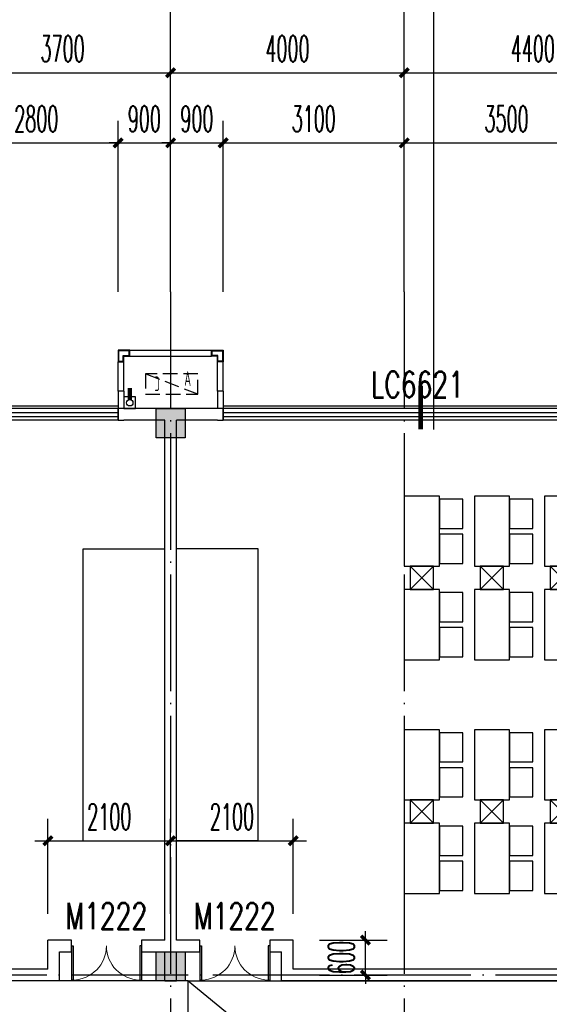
# Model space of a CAD drawing. Extents: x 1779708 to 7299578, y -1121471 to 88434.
# Tile 445 of 656: x 4715733 to 4724799, y -933043 to -916184. Entities that reach past the tile are written whole.
import ezdxf

# ---------------------------------------------------------------- set-up
doc = ezdxf.new("R2010")
doc.units = 0
doc.header["$LTSCALE"] = 1000
doc.header["$MEASUREMENT"] = 0
doc.linetypes.add('DASH', pattern=[0.35, 0.25, -0.1])
doc.linetypes.add('DOTE', pattern=[2.42, 2, -0.2, 0.02, -0.2])
doc.layers.get('0').update_dxf_attribs({"linetype": 'CONTINUOUS'})
doc.layers.get('Defpoints').update_dxf_attribs({"linetype": 'CONTINUOUS'})
for name, color, linetype in [('11111111111111111111111111111', 50, 'DASH'), ('AXIS', 3, 'CONTINUOUS'), ('DIM_IDEN', 3, 'CONTINUOUS'), ('DIM_污水', 3, 'CONTINUOUS'), ('DOTE', 1, 'DOTE'), ('FUR', 9, 'CONTINUOUS'), ('P_PS_DIM', 1, 'CONTINUOUS'), ('PIPE-雨水', 4, 'CONTINUOUS'), ('PUB_DIM', 3, 'CONTINUOUS'), ('WALL', 255, 'CONTINUOUS'), ('WINDOW', 2, 'CONTINUOUS'), ('WINDOW_TEXT', 7, 'CONTINUOUS'), ('修改', 6, 'CONTINUOUS'), ('墙柱', 2, 'CONTINUOUS'), ('室外构件', 4, 'CONTINUOUS'), ('看线', 3, 'CONTINUOUS'), ('空调机位表示', 70, 'CONTINUOUS')]:
    doc.layers.add(name, color=color, linetype=linetype)
doc.styles.add('_TCH_DIM_T3', font='SIMPLEX.shx', dxfattribs={"width": 0.494118, "bigfont": 'GBCBIG.shx'})
doc.styles.add('_TCH_WINDOW', font='SIMPLEX', dxfattribs={"height": 3.5, "bigfont": 'GBCBIG'})
doc.styles.get("Standard").update_dxf_attribs({"font": 'GBENOR', "bigfont": 'GBCBIG'})
doc.dimstyles.new('_TCH_ARCH&&150', dxfattribs={"dimtxt": 446.25, "dimasz": 150, "dimexe": 375, "dimexo": 450, "dimgap": 189.375, "dimtad": 1, "dimdec": 0, "dimzin": 0, "dimdsep": 46, "dimtxsty": '_TCH_DIM_T3', "dimblk": 'ARCHTICK', "dimcen": 0.09, "dimdle": 225, "dimclrt": 7, "dimazin": 2, "dimtfac": 1, "dimtdec": 0, "dimtix": 1, "dimtmove": 2, "dimatfit": 3, "dimfxl": 250, "dimtolj": 1, "dimtzin": 0, "dimarcsym": 0})

# ---------------------------------------------------------------- blocks, each defined once
blk = doc.blocks.new('_ArchTick')
at = {"color": 0, "linetype": 'ByBlock', "const_width": 0.4}
blk.add_lwpolyline([(-0.5, -0.5), (0.5, 0.5)], dxfattribs=at)
blk = doc.blocks.new('*D6810')
at = {"layer": 'AXIS', "color": 0, "lineweight": -2, "transparency": 16777216}
for p, q in [((22300, 149650), (22300, 153325)), ((26000, 149650), (26000, 153325)), ((22075, 152950), (26225, 152950))]:
    blk.add_line(p, q, dxfattribs=at)
at = {"layer": 'Defpoints', "color": 0, "transparency": 16777216}
for p in [(26000, 152950), (22300, 149200), (26000, 149200)]:
    blk.add_point(p, dxfattribs=at)
at = {"layer": 'AXIS', "color": 0, "lineweight": -2, "transparency": 16777216, "xscale": 150, "yscale": 150, "zscale": 150, "rotation": 180}
blk.add_blockref('_ArchTick', (22300, 152950), dxfattribs=at)
at = {"layer": 'AXIS', "color": 0, "lineweight": -2, "transparency": 16777216, "xscale": 150, "yscale": 150, "zscale": 150}
blk.add_blockref('_ArchTick', (26000, 152950), dxfattribs=at)
at = {"layer": 'AXIS', "color": 7, "transparency": 16777216, "insert": (24150, 153363), "char_height": 446.2, "attachment_point": 5, "style": '_TCH_DIM_T3'}
blk.add_mtext('\\A1;3700', dxfattribs=at)
blk = doc.blocks.new('*D6811')
at = {"layer": 'AXIS', "color": 0, "lineweight": -2, "transparency": 16777216}
for p, q in [((26000, 149650), (26000, 153325)), ((30000, 149650), (30000, 153325)), ((25775, 152950), (30225, 152950))]:
    blk.add_line(p, q, dxfattribs=at)
at = {"layer": 'Defpoints', "color": 0, "transparency": 16777216}
for p in [(30000, 152950), (26000, 149200), (30000, 149200)]:
    blk.add_point(p, dxfattribs=at)
at = {"layer": 'AXIS', "color": 0, "lineweight": -2, "transparency": 16777216, "xscale": 150, "yscale": 150, "zscale": 150, "rotation": 180}
blk.add_blockref('_ArchTick', (26000, 152950), dxfattribs=at)
at = {"layer": 'AXIS', "color": 0, "lineweight": -2, "transparency": 16777216, "xscale": 150, "yscale": 150, "zscale": 150}
blk.add_blockref('_ArchTick', (30000, 152950), dxfattribs=at)
at = {"layer": 'AXIS', "color": 7, "transparency": 16777216, "insert": (28000, 153363), "char_height": 446.2, "attachment_point": 5, "style": '_TCH_DIM_T3'}
blk.add_mtext('\\A1;4000', dxfattribs=at)
blk = doc.blocks.new('*D6812')
at = {"layer": 'AXIS', "color": 0, "lineweight": -2, "transparency": 16777216}
for p, q in [((30000, 149650), (30000, 153325)), ((34400, 149650), (34400, 153325)), ((29775, 152950), (34625, 152950))]:
    blk.add_line(p, q, dxfattribs=at)
at = {"layer": 'Defpoints', "color": 0, "transparency": 16777216}
for p in [(34400, 152950), (30000, 149200), (34400, 149200)]:
    blk.add_point(p, dxfattribs=at)
at = {"layer": 'AXIS', "color": 0, "lineweight": -2, "transparency": 16777216, "xscale": 150, "yscale": 150, "zscale": 150, "rotation": 180}
blk.add_blockref('_ArchTick', (30000, 152950), dxfattribs=at)
at = {"layer": 'AXIS', "color": 0, "lineweight": -2, "transparency": 16777216, "xscale": 150, "yscale": 150, "zscale": 150}
blk.add_blockref('_ArchTick', (34400, 152950), dxfattribs=at)
at = {"layer": 'AXIS', "color": 7, "transparency": 16777216, "insert": (32200, 153363), "char_height": 446.2, "attachment_point": 5, "style": '_TCH_DIM_T3'}
blk.add_mtext('\\A1;4400', dxfattribs=at)
blk = doc.blocks.new('A$C55827B77')
at = {"layer": 'FUR', "color": 9}
for p, q in [((1400, 5950), (0, 5950)), ((1400, 950), (1400, 5950)), ((1400, 950), (0, 950))]:
    blk.add_line(p, q, dxfattribs=at)
for points in [[(4500, 6850), (3900, 6850), (3900, 5650), (4500, 5650)], [(4500, 6300), (4900, 6300), (4900, 6800), (4500, 6800)], [(5700, 6850), (5100, 6850), (5100, 5650), (5700, 5650)], [(5700, 6300), (6100, 6300), (6100, 6800), (5700, 6800)], [(6900, 6850), (6300, 6850), (6300, 5650), (6900, 5650)], [(6900, 6300), (7300, 6300), (7300, 6800), (6900, 6800)], [(8100, 6850), (7500, 6850), (7500, 5650), (8100, 5650)], [(8100, 6300), (8500, 6300), (8500, 6800), (8100, 6800)], [(9300, 6850), (8700, 6850), (8700, 5650), (9300, 5650)], [(9300, 6300), (9700, 6300), (9700, 6800), (9300, 6800)], [(10500, 6850), (9900, 6850), (9900, 5650), (10500, 5650)], [(10500, 6300), (10900, 6300), (10900, 6800), (10500, 6800)], [(11700, 6850), (11100, 6850), (11100, 5650), (11700, 5650)], [(11700, 6300), (12100, 6300), (12100, 6800), (11700, 6800)], [(12900, 6850), (12300, 6850), (12300, 5650), (12900, 5650)], [(12900, 6300), (13300, 6300), (13300, 6800), (12900, 6800)], [(14100, 6850), (13500, 6850), (13500, 5650), (14100, 5650)], [(14100, 6300), (14500, 6300), (14500, 6800), (14100, 6800)], [(4500, 5700), (4900, 5700), (4900, 6200), (4500, 6200)], [(5700, 5700), (6100, 5700), (6100, 6200), (5700, 6200)], [(6900, 5700), (7300, 5700), (7300, 6200), (6900, 6200)], [(8100, 5700), (8500, 5700), (8500, 6200), (8100, 6200)], [(9300, 5700), (9700, 5700), (9700, 6200), (9300, 6200)], [(10500, 5700), (10900, 5700), (10900, 6200), (10500, 6200)], [(11700, 5700), (12100, 5700), (12100, 6200), (11700, 6200)], [(12900, 5700), (13300, 5700), (13300, 6200), (12900, 6200)], [(14100, 5700), (14500, 5700), (14500, 6200), (14100, 6200)], [(4500, 5250), (3900, 5250), (3900, 4050), (4500, 4050)], [(5700, 5250), (5100, 5250), (5100, 4050), (5700, 4050)], [(6900, 5250), (6300, 5250), (6300, 4050), (6900, 4050)], [(8100, 5250), (7500, 5250), (7500, 4050), (8100, 4050)], [(9300, 5250), (8700, 5250), (8700, 4050), (9300, 4050)], [(10500, 5250), (9900, 5250), (9900, 4050), (10500, 4050)], [(11700, 5250), (11100, 5250), (11100, 4050), (11700, 4050)], [(12900, 5250), (12300, 5250), (12300, 4050), (12900, 4050)], [(14100, 5250), (13500, 5250), (13500, 4050), (14100, 4050)], [(4500, 4700), (4900, 4700), (4900, 5200), (4500, 5200)], [(5700, 4700), (6100, 4700), (6100, 5200), (5700, 5200)], [(6900, 4700), (7300, 4700), (7300, 5200), (6900, 5200)], [(8100, 4700), (8500, 4700), (8500, 5200), (8100, 5200)], [(9300, 4700), (9700, 4700), (9700, 5200), (9300, 5200)], [(10500, 4700), (10900, 4700), (10900, 5200), (10500, 5200)], [(11700, 4700), (12100, 4700), (12100, 5200), (11700, 5200)], [(12900, 4700), (13300, 4700), (13300, 5200), (12900, 5200)], [(14100, 4700), (14500, 4700), (14500, 5200), (14100, 5200)], [(4500, 4100), (4900, 4100), (4900, 4600), (4500, 4600)], [(5700, 4100), (6100, 4100), (6100, 4600), (5700, 4600)], [(6900, 4100), (7300, 4100), (7300, 4600), (6900, 4600)], [(8100, 4100), (8500, 4100), (8500, 4600), (8100, 4600)], [(9300, 4100), (9700, 4100), (9700, 4600), (9300, 4600)], [(10500, 4100), (10900, 4100), (10900, 4600), (10500, 4600)], [(11700, 4100), (12100, 4100), (12100, 4600), (11700, 4600)], [(12900, 4100), (13300, 4100), (13300, 4600), (12900, 4600)], [(14100, 4100), (14500, 4100), (14500, 4600), (14100, 4600)], [(4500, 2850), (3900, 2850), (3900, 1650), (4500, 1650)], [(4500, 2300), (4900, 2300), (4900, 2800), (4500, 2800)], [(5700, 2850), (5100, 2850), (5100, 1650), (5700, 1650)], [(5700, 2300), (6100, 2300), (6100, 2800), (5700, 2800)], [(6900, 2850), (6300, 2850), (6300, 1650), (6900, 1650)], [(6900, 2300), (7300, 2300), (7300, 2800), (6900, 2800)], [(8100, 2850), (7500, 2850), (7500, 1650), (8100, 1650)], [(8100, 2300), (8500, 2300), (8500, 2800), (8100, 2800)], [(9300, 2850), (8700, 2850), (8700, 1650), (9300, 1650)], [(9300, 2300), (9700, 2300), (9700, 2800), (9300, 2800)], [(10500, 2850), (9900, 2850), (9900, 1650), (10500, 1650)], [(10500, 2300), (10900, 2300), (10900, 2800), (10500, 2800)], [(11700, 2850), (11100, 2850), (11100, 1650), (11700, 1650)], [(11700, 2300), (12100, 2300), (12100, 2800), (11700, 2800)], [(12900, 2850), (12300, 2850), (12300, 1650), (12900, 1650)], [(12900, 2300), (13300, 2300), (13300, 2800), (12900, 2800)], [(14100, 2850), (13500, 2850), (13500, 1650), (14100, 1650)], [(14100, 2300), (14500, 2300), (14500, 2800), (14100, 2800)], [(4500, 1700), (4900, 1700), (4900, 2200), (4500, 2200)], [(5700, 1700), (6100, 1700), (6100, 2200), (5700, 2200)], [(6900, 1700), (7300, 1700), (7300, 2200), (6900, 2200)], [(8100, 1700), (8500, 1700), (8500, 2200), (8100, 2200)], [(9300, 1700), (9700, 1700), (9700, 2200), (9300, 2200)], [(10500, 1700), (10900, 1700), (10900, 2200), (10500, 2200)], [(11700, 1700), (12100, 1700), (12100, 2200), (11700, 2200)], [(12900, 1700), (13300, 1700), (13300, 2200), (12900, 2200)], [(14100, 1700), (14500, 1700), (14500, 2200), (14100, 2200)], [(4500, 1250), (3900, 1250), (3900, 50), (4500, 50)], [(4500, 700), (4900, 700), (4900, 1200), (4500, 1200)], [(5700, 1250), (5100, 1250), (5100, 50), (5700, 50)], [(5700, 700), (6100, 700), (6100, 1200), (5700, 1200)], [(6900, 1250), (6300, 1250), (6300, 50), (6900, 50)], [(6900, 700), (7300, 700), (7300, 1200), (6900, 1200)], [(8100, 1250), (7500, 1250), (7500, 50), (8100, 50)], [(8100, 700), (8500, 700), (8500, 1200), (8100, 1200)], [(9300, 1250), (8700, 1250), (8700, 50), (9300, 50)], [(9300, 700), (9700, 700), (9700, 1200), (9300, 1200)], [(10500, 1250), (9900, 1250), (9900, 50), (10500, 50)], [(10500, 700), (10900, 700), (10900, 1200), (10500, 1200)], [(11700, 1250), (11100, 1250), (11100, 50), (11700, 50)], [(11700, 700), (12100, 700), (12100, 1200), (11700, 1200)], [(12900, 1250), (12300, 1250), (12300, 50), (12900, 50)], [(12900, 700), (13300, 700), (13300, 1200), (12900, 1200)], [(14100, 1250), (13500, 1250), (13500, 50), (14100, 50)], [(14100, 700), (14500, 700), (14500, 1200), (14100, 1200)], [(4500, 100), (4900, 100), (4900, 600), (4500, 600)], [(5700, 100), (6100, 100), (6100, 600), (5700, 600)], [(6900, 100), (7300, 100), (7300, 600), (6900, 600)], [(8100, 100), (8500, 100), (8500, 600), (8100, 600)], [(9300, 100), (9700, 100), (9700, 600), (9300, 600)], [(10500, 100), (10900, 100), (10900, 600), (10500, 600)], [(11700, 100), (12100, 100), (12100, 600), (11700, 600)], [(12900, 100), (13300, 100), (13300, 600), (12900, 600)], [(14100, 100), (14500, 100), (14500, 600), (14100, 600)]]:
    blk.add_lwpolyline(points, close=True, dxfattribs=at)
for points in [[(4000, 5650), (4000, 5250), (4400, 5250), (4400, 5650), (4000, 5650), (4400, 5250), (4000, 5250), (4400, 5650)], [(5200, 5650), (5200, 5250), (5600, 5250), (5600, 5650), (5200, 5650), (5600, 5250), (5200, 5250), (5600, 5650)], [(6400, 5650), (6400, 5250), (6800, 5250), (6800, 5650), (6400, 5650), (6800, 5250), (6400, 5250), (6800, 5650)], [(7600, 5650), (7600, 5250), (8000, 5250), (8000, 5650), (7600, 5650), (8000, 5250), (7600, 5250), (8000, 5650)], [(8800, 5650), (8800, 5250), (9200, 5250), (9200, 5650), (8800, 5650), (9200, 5250), (8800, 5250), (9200, 5650)], [(10000, 5650), (10000, 5250), (10400, 5250), (10400, 5650), (10000, 5650), (10400, 5250), (10000, 5250), (10400, 5650)], [(11200, 5650), (11200, 5250), (11600, 5250), (11600, 5650), (11200, 5650), (11600, 5250), (11200, 5250), (11600, 5650)], [(12400, 5650), (12400, 5250), (12800, 5250), (12800, 5650), (12400, 5650), (12800, 5250), (12400, 5250), (12800, 5650)], [(13600, 5650), (13600, 5250), (14000, 5250), (14000, 5650), (13600, 5650), (14000, 5250), (13600, 5250), (14000, 5650)], [(4000, 1650), (4000, 1250), (4400, 1250), (4400, 1650), (4000, 1650), (4400, 1250), (4000, 1250), (4400, 1650)], [(5200, 1650), (5200, 1250), (5600, 1250), (5600, 1650), (5200, 1650), (5600, 1250), (5200, 1250), (5600, 1650)], [(6400, 1650), (6400, 1250), (6800, 1250), (6800, 1650), (6400, 1650), (6800, 1250), (6400, 1250), (6800, 1650)], [(7600, 1650), (7600, 1250), (8000, 1250), (8000, 1650), (7600, 1650), (8000, 1250), (7600, 1250), (8000, 1650)], [(8800, 1650), (8800, 1250), (9200, 1250), (9200, 1650), (8800, 1650), (9200, 1250), (8800, 1250), (9200, 1650)], [(10000, 1650), (10000, 1250), (10400, 1250), (10400, 1650), (10000, 1650), (10400, 1250), (10000, 1250), (10400, 1650)], [(11200, 1650), (11200, 1250), (11600, 1250), (11600, 1650), (11200, 1650), (11600, 1250), (11200, 1250), (11600, 1650)], [(12400, 1650), (12400, 1250), (12800, 1250), (12800, 1650), (12400, 1650), (12800, 1250), (12400, 1250), (12800, 1650)], [(13600, 1650), (13600, 1250), (14000, 1250), (14000, 1650), (13600, 1650), (14000, 1250), (13600, 1250), (14000, 1650)]]:
    blk.add_lwpolyline(points, dxfattribs=at)
blk = doc.blocks.new('A$C606A0922')
at = {"layer": '墙柱'}
h = blk.add_hatch(color=256, dxfattribs=at)
h.paths.add_polyline_path([(24950, 87000), (25450, 87000), (25450, 87500), (24950, 87500)])
h.paths.add_polyline_path([(66900, 125200), (67500, 125200), (67500, 124600), (66900, 124600)])
h.paths.add_polyline_path([(16600, 125200), (17100, 125200), (17100, 124700), (16600, 124700)])
h.paths.add_polyline_path([(27130, 122900), (27130, 122600), (26430, 122600), (26430, 122900)])
h.paths.add_polyline_path([(54500, 138000), (55000, 138000), (55000, 137500), (54500, 137500)])
h.paths.add_polyline_path([(16600, 87000), (17100, 87000), (17100, 87500), (16600, 87500)])
h.paths.add_polyline_path([(42000, 96300), (42500, 96300), (42500, 96800), (42000, 96800)])
h.paths.add_polyline_path([(58500, 105100), (59000, 105100), (59000, 105600), (58500, 105600)])
h.paths.add_polyline_path([(13000, 93250), (13500, 93250), (13500, 93750), (13000, 93750)])
h.paths.add_polyline_path([(66700, 100900), (67200, 100900), (67200, 101400), (66700, 101400)])
h.paths.add_polyline_path([(20700, 118600), (21200, 118600), (21200, 118100), (20700, 118100)])
h.paths.add_polyline_path([(20700, 112000), (21200, 112000), (21200, 111500), (20700, 111500)])
h.paths.add_polyline_path([(13000, 106150), (13500, 106150), (13500, 105650), (13000, 105650)])
h.paths.add_polyline_path([(20700, 99800), (21200, 99800), (21200, 100300), (20700, 100300)])
h.paths.add_polyline_path([(13000, 87000), (13500, 87000), (13500, 87500), (13000, 87500)])
h.paths.add_polyline_path([(74900, 125200), (75600, 125200), (75600, 124600), (74900, 124600)])
h.paths.add_polyline_path([(54900, 113500), (54400, 113500), (54400, 113000), (54900, 113000)])
h.paths.add_polyline_path([(74900, 96300), (75600, 96300), (75600, 96800), (74900, 96800)])
h.paths.add_polyline_path([(500, 93250), (1000, 93250), (1000, 93750), (500, 93750)])
h.paths.add_polyline_path([(500, 106150), (1000, 106150), (1000, 105650), (500, 105650)])
h.paths.add_polyline_path([(8400, 125200), (8900, 125200), (8900, 124700), (8400, 124700)])
h.paths.add_polyline_path([(66900, 113600), (67500, 113600), (67500, 113000), (66900, 113000)])
h.paths.add_polyline_path([(74900, 113000), (75600, 113000), (75600, 113600), (74900, 113600)])
h.paths.add_polyline_path([(58500, 113000), (59100, 113000), (59100, 113600), (58500, 113600)])
h.paths.add_polyline_path([(66700, 105100), (67200, 105100), (67200, 105600), (66700, 105600)])
h.paths.add_polyline_path([(54400, 105100), (54900, 105100), (54900, 105600), (54400, 105600)])
h.paths.add_polyline_path([(50150, 125200), (50650, 125200), (50650, 124700), (50150, 124700)])
h.paths.add_polyline_path([(46200, 87000), (46700, 87000), (46700, 87500), (46200, 87500)])
h.paths.add_polyline_path([(42500, 99800), (42000, 99800), (42000, 100300), (42500, 100300)])
h.paths.add_polyline_path([(42500, 87000), (42000, 87000), (42000, 87500), (42500, 87500)])
h.paths.add_polyline_path([(24900, 99800), (25400, 99800), (25400, 100300), (24900, 100300)])
h.paths.add_polyline_path([(20700, 106150), (21200, 106150), (21200, 105650), (20700, 105650)])
h.paths.add_polyline_path([(13000, 100300), (13500, 100300), (13500, 99800), (13000, 99800)])
h.paths.add_polyline_path([(16600, 112000), (17100, 112000), (17100, 111500), (16600, 111500)])
h.paths.add_polyline_path([(8200, 112000), (8700, 112000), (8700, 111500), (8200, 111500)])
h.paths.add_polyline_path([(500, 112000), (1000, 112000), (1000, 111500), (500, 111500)])
h.paths.add_polyline_path([(16600, 118600), (17100, 118600), (17100, 118100), (16600, 118100)])
h.paths.add_polyline_path([(8400, 118700), (8900, 118700), (8900, 118100), (8400, 118100)])
h.paths.add_polyline_path([(74900, 99500), (75600, 99500), (75600, 100000), (74900, 100000)])
h.paths.add_polyline_path([(75100, 87000), (75600, 87000), (75600, 87500), (75100, 87500)])
h.paths.add_polyline_path([(66900, 96200), (67500, 96200), (67500, 96800), (66900, 96800)])
h.paths.add_polyline_path([(66950, 87000), (67450, 87000), (67450, 87500), (66950, 87500)])
h.paths.add_polyline_path([(58500, 96200), (59100, 96200), (59100, 96800), (58500, 96800)])
h.paths.add_polyline_path([(58550, 87000), (59050, 87000), (59050, 87500), (58550, 87500)])
h.paths.add_polyline_path([(50150, 99800), (50650, 99800), (50650, 100300), (50150, 100300)])
h.paths.add_polyline_path([(50150, 96300), (50650, 96300), (50650, 96800), (50150, 96800)])
h.paths.add_polyline_path([(50150, 87000), (50650, 87000), (50650, 87500), (50150, 87500)])
h.paths.add_polyline_path([(33100, 99800), (33600, 99800), (33600, 100300), (33100, 100300)])
h.paths.add_polyline_path([(33100, 96300), (33600, 96300), (33600, 96800), (33100, 96800)])
h.paths.add_polyline_path([(24900, 96300), (25400, 96300), (25400, 96800), (24900, 96800)])
h.paths.add_polyline_path([(500, 99800), (1000, 99800), (1000, 100300), (500, 100300)])
h.paths.add_polyline_path([(16600, 96300), (17100, 96300), (17100, 96800), (16600, 96800)])
h.paths.add_polyline_path([(33100, 87000), (33600, 87000), (33600, 87500), (33100, 87500)])
h.paths.add_polyline_path([(500, 87000), (1000, 87000), (1000, 87500), (500, 87500)])
h.paths.add_polyline_path([(74900, 128700), (75600, 128700), (75600, 128200), (74900, 128200)])
h.paths.add_polyline_path([(74900, 138000), (75600, 138000), (75600, 137500), (74900, 137500)])
h.paths.add_polyline_path([(66950, 128700), (67450, 128700), (67450, 128200), (66950, 128200)])
h.paths.add_polyline_path([(66950, 138000), (67450, 138000), (67450, 137500), (66950, 137500)])
h.paths.add_polyline_path([(58500, 125200), (59100, 125200), (59100, 124600), (58500, 124600)])
h.paths.add_polyline_path([(58550, 128700), (59050, 128700), (59050, 128200), (58550, 128200)])
h.paths.add_polyline_path([(58550, 138000), (59050, 138000), (59050, 137500), (58550, 137500)])
h.paths.add_polyline_path([(50150, 128700), (50650, 128700), (50650, 128200), (50150, 128200)])
h.paths.add_polyline_path([(50150, 138000), (50650, 138000), (50650, 137500), (50150, 137500)])
h.paths.add_polyline_path([(42000, 125200), (42500, 125200), (42500, 124700), (42000, 124700)])
h.paths.add_polyline_path([(42000, 128700), (42500, 128700), (42500, 128200), (42000, 128200)])
h.paths.add_polyline_path([(33100, 125200), (33600, 125200), (33600, 124700), (33100, 124700)])
h.paths.add_polyline_path([(25060, 125200), (25660, 125200), (25660, 124800), (25060, 124800)])
h.paths.add_polyline_path([(33100, 128700), (33600, 128700), (33600, 128200), (33100, 128200)])
h.paths.add_polyline_path([(24950, 128700), (25450, 128700), (25450, 128200), (24950, 128200)])
h.paths.add_polyline_path([(0, 125500), (700, 125500), (700, 125000), (0, 125000)])
h.paths.add_polyline_path([(0, 128700), (700, 128700), (700, 128200), (0, 128200)])
h.paths.add_polyline_path([(8150, 128700), (8650, 128700), (8650, 128200), (8150, 128200)])
h.paths.add_polyline_path([(16550, 128700), (17050, 128700), (17050, 128200), (16550, 128200)])
h.paths.add_polyline_path([(42000, 138000), (42500, 138000), (42500, 137500), (42000, 137500)])
h.paths.add_polyline_path([(33100, 138000), (33600, 138000), (33600, 137500), (33100, 137500)])
h.paths.add_polyline_path([(24950, 138000), (25450, 138000), (25450, 137500), (24950, 137500)])
h.paths.add_polyline_path([(16550, 138000), (17050, 138000), (17050, 137500), (16550, 137500)])
h.paths.add_polyline_path([(8150, 138000), (8650, 138000), (8650, 137500), (8150, 137500)])
h.paths.add_polyline_path([(0, 138000), (500, 138000), (500, 137500), (0, 137500)])
h.paths.add_polyline_path([(24950, 51000), (25450, 51000), (25450, 50500), (24950, 50500)])
h.paths.add_polyline_path([(66900, 12800), (67500, 12800), (67500, 13400), (66900, 13400)])
h.paths.add_polyline_path([(16600, 12800), (17100, 12800), (17100, 13300), (16600, 13300)])
h.paths.add_polyline_path([(27130, 15100), (27130, 15400), (26430, 15400), (26430, 15100)])
h.paths.add_polyline_path([(54500, 0), (55000, 0), (55000, 500), (54500, 500)])
h.paths.add_polyline_path([(16600, 51000), (17100, 51000), (17100, 50500), (16600, 50500)])
h.paths.add_polyline_path([(42000, 41700), (42500, 41700), (42500, 41200), (42000, 41200)])
h.paths.add_polyline_path([(58500, 32900), (59000, 32900), (59000, 32400), (58500, 32400)])
h.paths.add_polyline_path([(13000, 44750), (13500, 44750), (13500, 44250), (13000, 44250)])
h.paths.add_polyline_path([(66700, 37100), (67200, 37100), (67200, 36600), (66700, 36600)])
h.paths.add_polyline_path([(20700, 19400), (21200, 19400), (21200, 19900), (20700, 19900)])
h.paths.add_polyline_path([(20700, 26000), (21200, 26000), (21200, 26500), (20700, 26500)])
h.paths.add_polyline_path([(13000, 31850), (13500, 31850), (13500, 32350), (13000, 32350)])
h.paths.add_polyline_path([(20700, 38200), (21200, 38200), (21200, 37700), (20700, 37700)])
h.paths.add_polyline_path([(13000, 51000), (13500, 51000), (13500, 50500), (13000, 50500)])
h.paths.add_polyline_path([(74900, 12800), (75600, 12800), (75600, 13400), (74900, 13400)])
h.paths.add_polyline_path([(54900, 24500), (54400, 24500), (54400, 25000), (54900, 25000)])
h.paths.add_polyline_path([(74900, 41700), (75600, 41700), (75600, 41200), (74900, 41200)])
h.paths.add_polyline_path([(500, 44750), (1000, 44750), (1000, 44250), (500, 44250)])
h.paths.add_polyline_path([(500, 31850), (1000, 31850), (1000, 32350), (500, 32350)])
h.paths.add_polyline_path([(8400, 12800), (8900, 12800), (8900, 13300), (8400, 13300)])
h.paths.add_polyline_path([(66900, 24400), (67500, 24400), (67500, 25000), (66900, 25000)])
h.paths.add_polyline_path([(74900, 25000), (75600, 25000), (75600, 24400), (74900, 24400)])
h.paths.add_polyline_path([(58500, 25000), (59100, 25000), (59100, 24400), (58500, 24400)])
h.paths.add_polyline_path([(66700, 32900), (67200, 32900), (67200, 32400), (66700, 32400)])
h.paths.add_polyline_path([(54400, 32900), (54900, 32900), (54900, 32400), (54400, 32400)])
h.paths.add_polyline_path([(50150, 12800), (50650, 12800), (50650, 13300), (50150, 13300)])
h.paths.add_polyline_path([(46200, 51000), (46700, 51000), (46700, 50500), (46200, 50500)])
h.paths.add_polyline_path([(42500, 38200), (42000, 38200), (42000, 37700), (42500, 37700)])
h.paths.add_polyline_path([(42500, 51000), (42000, 51000), (42000, 50500), (42500, 50500)])
h.paths.add_polyline_path([(24900, 38200), (25400, 38200), (25400, 37700), (24900, 37700)])
h.paths.add_polyline_path([(20700, 31850), (21200, 31850), (21200, 32350), (20700, 32350)])
h.paths.add_polyline_path([(13000, 37700), (13500, 37700), (13500, 38200), (13000, 38200)])
h.paths.add_polyline_path([(16600, 26000), (17100, 26000), (17100, 26500), (16600, 26500)])
h.paths.add_polyline_path([(8200, 26000), (8700, 26000), (8700, 26500), (8200, 26500)])
h.paths.add_polyline_path([(500, 26000), (1000, 26000), (1000, 26500), (500, 26500)])
h.paths.add_polyline_path([(16600, 19400), (17100, 19400), (17100, 19900), (16600, 19900)])
h.paths.add_polyline_path([(8400, 19300), (8900, 19300), (8900, 19900), (8400, 19900)])
h.paths.add_polyline_path([(74900, 38500), (75600, 38500), (75600, 38000), (74900, 38000)])
h.paths.add_polyline_path([(75100, 51000), (75600, 51000), (75600, 50500), (75100, 50500)])
h.paths.add_polyline_path([(66900, 41800), (67500, 41800), (67500, 41200), (66900, 41200)])
h.paths.add_polyline_path([(66950, 51000), (67450, 51000), (67450, 50500), (66950, 50500)])
h.paths.add_polyline_path([(58500, 41800), (59100, 41800), (59100, 41200), (58500, 41200)])
h.paths.add_polyline_path([(58550, 51000), (59050, 51000), (59050, 50500), (58550, 50500)])
h.paths.add_polyline_path([(50150, 38200), (50650, 38200), (50650, 37700), (50150, 37700)])
h.paths.add_polyline_path([(50150, 41700), (50650, 41700), (50650, 41200), (50150, 41200)])
h.paths.add_polyline_path([(50150, 51000), (50650, 51000), (50650, 50500), (50150, 50500)])
h.paths.add_polyline_path([(33100, 38200), (33600, 38200), (33600, 37700), (33100, 37700)])
h.paths.add_polyline_path([(33100, 41700), (33600, 41700), (33600, 41200), (33100, 41200)])
h.paths.add_polyline_path([(24900, 41700), (25400, 41700), (25400, 41200), (24900, 41200)])
h.paths.add_polyline_path([(500, 38200), (1000, 38200), (1000, 37700), (500, 37700)])
h.paths.add_polyline_path([(16600, 41700), (17100, 41700), (17100, 41200), (16600, 41200)])
h.paths.add_polyline_path([(33100, 51000), (33600, 51000), (33600, 50500), (33100, 50500)])
h.paths.add_polyline_path([(500, 51000), (1000, 51000), (1000, 50500), (500, 50500)])
h.paths.add_polyline_path([(74900, 9300), (75600, 9300), (75600, 9800), (74900, 9800)])
h.paths.add_polyline_path([(74900, 0), (75600, 0), (75600, 500), (74900, 500)])
h.paths.add_polyline_path([(66950, 9300), (67450, 9300), (67450, 9800), (66950, 9800)])
h.paths.add_polyline_path([(66950, 0), (67450, 0), (67450, 500), (66950, 500)])
h.paths.add_polyline_path([(58500, 12800), (59100, 12800), (59100, 13400), (58500, 13400)])
h.paths.add_polyline_path([(58550, 9300), (59050, 9300), (59050, 9800), (58550, 9800)])
h.paths.add_polyline_path([(58550, 0), (59050, 0), (59050, 500), (58550, 500)])
h.paths.add_polyline_path([(50150, 9300), (50650, 9300), (50650, 9800), (50150, 9800)])
h.paths.add_polyline_path([(50150, 0), (50650, 0), (50650, 500), (50150, 500)])
h.paths.add_polyline_path([(42000, 12800), (42500, 12800), (42500, 13300), (42000, 13300)])
h.paths.add_polyline_path([(42000, 9300), (42500, 9300), (42500, 9800), (42000, 9800)])
h.paths.add_polyline_path([(33100, 12800), (33600, 12800), (33600, 13300), (33100, 13300)])
h.paths.add_polyline_path([(25060, 12800), (25660, 12800), (25660, 13200), (25060, 13200)])
h.paths.add_polyline_path([(33100, 9300), (33600, 9300), (33600, 9800), (33100, 9800)])
h.paths.add_polyline_path([(24950, 9300), (25450, 9300), (25450, 9800), (24950, 9800)])
h.paths.add_polyline_path([(0, 12500), (700, 12500), (700, 13000), (0, 13000)])
h.paths.add_polyline_path([(0, 9300), (700, 9300), (700, 9800), (0, 9800)])
h.paths.add_polyline_path([(8150, 9300), (8650, 9300), (8650, 9800), (8150, 9800)])
h.paths.add_polyline_path([(16550, 9300), (17050, 9300), (17050, 9800), (16550, 9800)])
h.paths.add_polyline_path([(42000, 0), (42500, 0), (42500, 500), (42000, 500)])
h.paths.add_polyline_path([(33100, 0), (33600, 0), (33600, 500), (33100, 500)])
h.paths.add_polyline_path([(24950, 0), (25450, 0), (25450, 500), (24950, 500)])
h.paths.add_polyline_path([(16550, 0), (17050, 0), (17050, 500), (16550, 500)])
h.paths.add_polyline_path([(8150, 0), (8650, 0), (8650, 500), (8150, 500)])
h.paths.add_polyline_path([(0, 0), (500, 0), (500, 500), (0, 500)])
for points in [[(16550, 138000), (17050, 138000), (17050, 137500), (16550, 137500)], [(16550, 128700), (17050, 128700), (17050, 128200), (16550, 128200)]]:
    blk.add_lwpolyline(points, close=True, dxfattribs=at)
blk = doc.blocks.new('A$C46E9187A')
at = {"layer": '空调机位表示', "linetype": 'DASH'}
blk.add_lwpolyline([(0, 0), (0, 350), (900, 350), (900, 0)], close=True, dxfattribs=at)
blk.add_lwpolyline([(0, 0), (900, 350)], dxfattribs=at)
at = {"layer": '空调机位表示', "width": 0.6}
for s, p in [('A', (118, 145)), ('C', (651, 55))]:
    blk.add_text(s, height=250, dxfattribs=at).set_placement(p)
blk = doc.blocks.new('a1')
at = {"layer": '11111111111111111111111111111'}
for p, q in [((59122, 49136), (59122, 48936)), ((59322, 49136), (59122, 49136)), ((59322, 48936), (59322, 49136)), ((59122, 48936), (59322, 48936))]:
    blk.add_line(p, q, dxfattribs=at)
blk = doc.blocks.new('$WINLIB2D$00000001')
at = {"color": 0}
for points in [[(-0.5, 0.5), (-0.5, -0.5)], [(-0.5, 0.5), (0.5, 0.5)], [(0.5, -0.5), (0.5, 0.5)], [(0.5, 0.1667), (-0.5, 0.1667)], [(0.5, -0.1667), (-0.5, -0.1667)], [(-0.5, -0.5), (0.5, -0.5)]]:
    blk.add_lwpolyline(points, dxfattribs=at)
blk = doc.blocks.new('*D5503')
at = {"layer": 'Defpoints', "color": 0, "transparency": 16777216}
for p in [(4725817, -918293), (4722317, -921293), (4725817, -921293)]:
    blk.add_point(p, dxfattribs=at)
at = {"layer": 'PUB_DIM', "color": 0, "lineweight": -2, "transparency": 16777216}
for p, q in [((4722317, -920843), (4722317, -917918)), ((4725817, -920843), (4725817, -917918)), ((4722092, -918293), (4726042, -918293))]:
    blk.add_line(p, q, dxfattribs=at)
at = {"layer": 'PUB_DIM', "color": 0, "lineweight": -2, "transparency": 16777216, "xscale": 150, "yscale": 150, "zscale": 150, "rotation": 180}
blk.add_blockref('_ArchTick', (4722317, -918293), dxfattribs=at)
at = {"layer": 'PUB_DIM', "color": 0, "lineweight": -2, "transparency": 16777216, "xscale": 150, "yscale": 150, "zscale": 150}
blk.add_blockref('_ArchTick', (4725817, -918293), dxfattribs=at)
at = {"layer": 'PUB_DIM', "color": 7, "transparency": 16777216, "insert": (4724067, -917881), "char_height": 446.2, "attachment_point": 5, "style": '_TCH_DIM_T3'}
blk.add_mtext('\\A1;3500', dxfattribs=at)
blk = doc.blocks.new('*D5504')
at = {"layer": 'Defpoints', "color": 0, "transparency": 16777216}
for p in [(4722317, -918293), (4719217, -921293), (4722317, -921293)]:
    blk.add_point(p, dxfattribs=at)
at = {"layer": 'PUB_DIM', "color": 0, "lineweight": -2, "transparency": 16777216}
for p, q in [((4719217, -920843), (4719217, -917918)), ((4722317, -920843), (4722317, -917918)), ((4718992, -918293), (4722542, -918293))]:
    blk.add_line(p, q, dxfattribs=at)
at = {"layer": 'PUB_DIM', "color": 0, "lineweight": -2, "transparency": 16777216, "xscale": 150, "yscale": 150, "zscale": 150, "rotation": 180}
blk.add_blockref('_ArchTick', (4719217, -918293), dxfattribs=at)
at = {"layer": 'PUB_DIM', "color": 0, "lineweight": -2, "transparency": 16777216, "xscale": 150, "yscale": 150, "zscale": 150}
blk.add_blockref('_ArchTick', (4722317, -918293), dxfattribs=at)
at = {"layer": 'PUB_DIM', "color": 7, "transparency": 16777216, "insert": (4720767, -917881), "char_height": 446.2, "attachment_point": 5, "style": '_TCH_DIM_T3'}
blk.add_mtext('\\A1;3100', dxfattribs=at)
blk = doc.blocks.new('*D5505')
at = {"layer": 'Defpoints', "color": 0, "transparency": 16777216}
for p in [(4719217, -918293), (4718317, -921293), (4719217, -921293)]:
    blk.add_point(p, dxfattribs=at)
at = {"layer": 'PUB_DIM', "color": 0, "lineweight": -2, "transparency": 16777216}
for p, q in [((4718317, -920843), (4718317, -917918)), ((4719217, -920843), (4719217, -917918)), ((4718317, -918293), (4718167, -918293)), ((4718317, -918293), (4719217, -918293)), ((4719217, -918293), (4719367, -918293))]:
    blk.add_line(p, q, dxfattribs=at)
at = {"layer": 'PUB_DIM', "color": 0, "lineweight": -2, "transparency": 16777216, "xscale": 150, "yscale": 150, "zscale": 150}
blk.add_blockref('_ArchTick', (4718317, -918293), dxfattribs=at)
at = {"layer": 'PUB_DIM', "color": 0, "lineweight": -2, "transparency": 16777216, "xscale": 150, "yscale": 150, "zscale": 150, "rotation": 180}
blk.add_blockref('_ArchTick', (4719217, -918293), dxfattribs=at)
at = {"layer": 'PUB_DIM', "color": 7, "transparency": 16777216, "insert": (4718767, -917881), "char_height": 446.2, "attachment_point": 5, "style": '_TCH_DIM_T3'}
blk.add_mtext('\\A1;900', dxfattribs=at)
blk = doc.blocks.new('*D5506')
at = {"layer": 'Defpoints', "color": 0, "transparency": 16777216}
for p in [(4718317, -918293), (4717417, -921293), (4718317, -921293)]:
    blk.add_point(p, dxfattribs=at)
at = {"layer": 'PUB_DIM', "color": 0, "lineweight": -2, "transparency": 16777216}
for p, q in [((4717417, -920843), (4717417, -917918)), ((4718317, -920843), (4718317, -917918)), ((4717417, -918293), (4717267, -918293)), ((4717417, -918293), (4718317, -918293)), ((4718317, -918293), (4718467, -918293))]:
    blk.add_line(p, q, dxfattribs=at)
at = {"layer": 'PUB_DIM', "color": 0, "lineweight": -2, "transparency": 16777216, "xscale": 150, "yscale": 150, "zscale": 150}
blk.add_blockref('_ArchTick', (4717417, -918293), dxfattribs=at)
at = {"layer": 'PUB_DIM', "color": 0, "lineweight": -2, "transparency": 16777216, "xscale": 150, "yscale": 150, "zscale": 150, "rotation": 180}
blk.add_blockref('_ArchTick', (4718317, -918293), dxfattribs=at)
at = {"layer": 'PUB_DIM', "color": 7, "transparency": 16777216, "insert": (4717867, -917881), "char_height": 446.2, "attachment_point": 5, "style": '_TCH_DIM_T3'}
blk.add_mtext('\\A1;900', dxfattribs=at)
blk = doc.blocks.new('*D5507')
at = {"layer": 'Defpoints', "color": 0, "transparency": 16777216}
for p in [(4717417, -918293), (4714617, -921293), (4717417, -921293)]:
    blk.add_point(p, dxfattribs=at)
at = {"layer": 'PUB_DIM', "color": 0, "lineweight": -2, "transparency": 16777216}
for p, q in [((4714617, -920843), (4714617, -917918)), ((4717417, -920843), (4717417, -917918)), ((4714392, -918293), (4717642, -918293))]:
    blk.add_line(p, q, dxfattribs=at)
at = {"layer": 'PUB_DIM', "color": 0, "lineweight": -2, "transparency": 16777216, "xscale": 150, "yscale": 150, "zscale": 150, "rotation": 180}
blk.add_blockref('_ArchTick', (4714617, -918293), dxfattribs=at)
at = {"layer": 'PUB_DIM', "color": 0, "lineweight": -2, "transparency": 16777216, "xscale": 150, "yscale": 150, "zscale": 150}
blk.add_blockref('_ArchTick', (4717417, -918293), dxfattribs=at)
at = {"layer": 'PUB_DIM', "color": 7, "transparency": 16777216, "insert": (4716017, -917881), "char_height": 446.2, "attachment_point": 5, "style": '_TCH_DIM_T3'}
blk.add_mtext('\\A1;2800', dxfattribs=at)
blk = doc.blocks.new('$DorLib2D$00000002')
for p, q in [((-0.5, 0), (-0.5, 0.4875)), ((-0.475, 0.4875), (-0.5, 0.4875)), ((-0.475, 0), (-0.475, 0.4875)), ((0.475, 0), (0.475, 0.4875)), ((0.475, 0.4875), (0.5, 0.4875)), ((0.5, 0), (0.5, 0.4875)), ((-0.5, 0), (-0.475, 0)), ((0.5, 0), (0.475, 0))]:
    blk.add_line(p, q)
at = {"lineweight": 13}
for centre, start, end in [((-0.4875, 0), 0, 88.53072), ((0.4875, 0), 91.46928, 180)]:
    blk.add_arc(centre, 0.4875, start, end, dxfattribs=at)
blk = doc.blocks.new('*D6558')
at = {"layer": 'Defpoints', "color": 0, "transparency": 16777216}
for p in [(4720417, -931943), (4721651, -931943), (4720417, -932543)]:
    blk.add_point(p, dxfattribs=at)
at = {"layer": 'PUB_DIM', "color": 0, "lineweight": -2, "transparency": 16777216}
for p, q in [((4721651, -931943), (4721651, -931793)), ((4720867, -931943), (4722026, -931943)), ((4721651, -932543), (4721651, -931943)), ((4720867, -932543), (4722026, -932543)), ((4721651, -932543), (4721651, -932693))]:
    blk.add_line(p, q, dxfattribs=at)
at = {"layer": 'PUB_DIM', "color": 0, "lineweight": -2, "transparency": 16777216, "xscale": 150, "yscale": 150, "zscale": 150}
for p, rotation in [((4721651, -931943), 270), ((4721651, -932543), 90)]:
    blk.add_blockref('_ArchTick', p, dxfattribs=dict(at, rotation=rotation))
at = {"layer": 'PUB_DIM', "color": 7, "transparency": 16777216, "insert": (4721239, -932243), "char_height": 446.2, "attachment_point": 5, "rotation": 90, "style": '_TCH_DIM_T3'}
blk.add_mtext('\\A1;600', dxfattribs=at)
blk = doc.blocks.new('*D6559')
at = {"layer": 'Defpoints', "color": 0, "transparency": 16777216}
for p in [(4720417, -930243), (4718317, -931943), (4720417, -931943)]:
    blk.add_point(p, dxfattribs=at)
at = {"layer": 'PUB_DIM', "color": 0, "lineweight": -2, "transparency": 16777216}
for p, q in [((4718317, -931493), (4718317, -929868)), ((4720417, -931493), (4720417, -929868)), ((4718092, -930243), (4720642, -930243))]:
    blk.add_line(p, q, dxfattribs=at)
at = {"layer": 'PUB_DIM', "color": 0, "lineweight": -2, "transparency": 16777216, "xscale": 150, "yscale": 150, "zscale": 150, "rotation": 180}
blk.add_blockref('_ArchTick', (4718317, -930243), dxfattribs=at)
at = {"layer": 'PUB_DIM', "color": 0, "lineweight": -2, "transparency": 16777216, "xscale": 150, "yscale": 150, "zscale": 150}
blk.add_blockref('_ArchTick', (4720417, -930243), dxfattribs=at)
at = {"layer": 'PUB_DIM', "color": 7, "transparency": 16777216, "insert": (4719367, -929831), "char_height": 446.2, "attachment_point": 5, "style": '_TCH_DIM_T3'}
blk.add_mtext('\\A1;2100', dxfattribs=at)
blk = doc.blocks.new('*D6560')
at = {"layer": 'Defpoints', "color": 0, "transparency": 16777216}
for p in [(4718317, -930243), (4716217, -931943), (4718317, -931943)]:
    blk.add_point(p, dxfattribs=at)
at = {"layer": 'PUB_DIM', "color": 0, "lineweight": -2, "transparency": 16777216}
for p, q in [((4716217, -931493), (4716217, -929868)), ((4718317, -931493), (4718317, -929868)), ((4715992, -930243), (4718542, -930243))]:
    blk.add_line(p, q, dxfattribs=at)
at = {"layer": 'PUB_DIM', "color": 0, "lineweight": -2, "transparency": 16777216, "xscale": 150, "yscale": 150, "zscale": 150, "rotation": 180}
blk.add_blockref('_ArchTick', (4716217, -930243), dxfattribs=at)
at = {"layer": 'PUB_DIM', "color": 0, "lineweight": -2, "transparency": 16777216, "xscale": 150, "yscale": 150, "zscale": 150}
blk.add_blockref('_ArchTick', (4718317, -930243), dxfattribs=at)
at = {"layer": 'PUB_DIM', "color": 7, "transparency": 16777216, "insert": (4717267, -929831), "char_height": 446.2, "attachment_point": 5, "style": '_TCH_DIM_T3'}
blk.add_mtext('\\A1;2100', dxfattribs=at)
blk = doc.blocks.new('A$C159220C3')
at = {"layer": 'AXIS'}
for p, q in [((26000, 149200), (26000, 155200)), ((30000, 149200), (30000, 155200))]:
    blk.add_line(p, q, dxfattribs=at)
at = {"layer": 'DOTE'}
for p, q in [((26000, 149200), (26000, 7200)), ((30000, 149200), (30000, 7200)), ((86800, 147200), (7200, 147200)), ((86800, 137500), (7200, 137500))]:
    blk.add_line(p, q, dxfattribs=at)
at = {"layer": 'AXIS'}
for p1, p2, picture, middle in [((22300, 149200), (26000, 149200), '*D6810', (24150, 153362.5)), ((26000, 149200), (30000, 149200), '*D6811', (28000, 153362.5)), ((30000, 149200), (34400, 149200), '*D6812', (32200, 153362.5))]:
    dim = blk.add_aligned_dim(p1=p1, p2=p2, distance=3750, dimstyle='_TCH_ARCH&&150', dxfattribs=at)
    dim.commit()
    dim.dimension.update_dxf_attribs({"geometry": picture, "text_midpoint": middle})

msp = doc.modelspace()

# ---------------------------------------------------------------- linework, layer by layer
at = {"layer": 'DIM_IDEN'}
msp.add_line((4722822, -923198.5), (4722822, -912388.6), dxfattribs=at)
at = {"layer": 'DIM_IDEN', "const_width": 75}
msp.add_lwpolyline([(4722597, -923198.5), (4722597, -922448.5)], dxfattribs=at)
at = {"layer": 'DIM_污水', "color": 7}
msp.add_circle((4717617.1, -922743.3), 55, dxfattribs=at)
at = {"layer": 'PIPE-雨水', "const_width": 75}
msp.add_lwpolyline([(4717617.1, -922688.3), (4717617.1, -922488.3)], dxfattribs=at)
at = {"layer": 'WALL'}
for p, q in [((4717417.1, -922543.3), (4717417.1, -922843.3)), ((4717517.1, -922543.3), (4717417.1, -922543.3)), ((4717517.1, -922543.3), (4717517.1, -922843.3)), ((4719117.1, -922543.3), (4719117.1, -922843.3)), ((4719217.1, -922543.3), (4719117.1, -922543.3)), ((4719217.1, -922543.3), (4719217.1, -922843.3)), ((4717417.1, -922843.3), (4717417.1, -923043.3)), ((4718317.1, -922843.3), (4717517.1, -922843.3)), ((4719117.1, -922843.3), (4718317.1, -922843.3)), ((4719217.1, -923043.3), (4719217.1, -922843.3)), ((4717417.1, -923043.3), (4717517.1, -923043.3)), ((4718217.1, -923043.3), (4717517.1, -923043.3)), ((4718217.1, -931943.3), (4718217.1, -923043.3)), ((4719117.1, -923043.3), (4718417.1, -923043.3)), ((4718417.1, -931943.3), (4718417.1, -923043.3)), ((4719117.1, -923043.3), (4719217.1, -923043.3)), ((4716217.1, -932443.3), (4716217.1, -931943.3)), ((4716617.1, -931943.3), (4716217.1, -931943.3)), ((4716617.1, -932143.3), (4716617.1, -931943.3)), ((4718217.1, -931943.3), (4717817.1, -931943.3)), ((4717817.1, -931943.3), (4717817.1, -932143.3)), ((4718817.1, -931943.3), (4718417.1, -931943.3)), ((4718817.1, -932143.3), (4718817.1, -931943.3)), ((4720417.1, -931943.3), (4720017.1, -931943.3)), ((4720017.1, -931943.3), (4720017.1, -932143.3)), ((4720417.1, -932443.3), (4720417.1, -931943.3)), ((4716417.1, -932643.3), (4716417.1, -932143.3)), ((4716417.1, -932143.3), (4716617.1, -932143.3)), ((4717817.1, -932143.3), (4718217.1, -932143.3)), ((4718217.1, -932643.3), (4718217.1, -932143.3)), ((4718417.1, -932643.3), (4718417.1, -932143.3)), ((4718417.1, -932143.3), (4718817.1, -932143.3)), ((4720017.1, -932143.3), (4720217.1, -932143.3)), ((4720217.1, -932643.3), (4720217.1, -932143.3)), ((4716217.1, -932443.3), (4704017.1, -932443.3)), ((4732717.1, -932443.3), (4720417.1, -932443.3)), ((4716417.1, -932643.3), (4703817.1, -932643.3)), ((4718217.1, -932643.3), (4718417.1, -932643.3)), ((4732917.1, -932643.3), (4720217.1, -932643.3))]:
    msp.add_line(p, q, dxfattribs=at)
at = {"layer": '室外构件'}
for p, q in [((4718617.1, -932643.3), (4716417.1, -932643.3)), ((4718617.1, -935643.3), (4718617.1, -932643.3)), ((4718617.1, -932643.3), (4721917.1, -935343.3)), ((4718617.1, -932643.3), (4743517.1, -932643.3))]:
    msp.add_line(p, q, dxfattribs=at)
for points in [[(4717517.1, -922043.3), (4717517.1, -921943.3), (4717617.1, -921943.3), (4717617.1, -921843.3), (4717417.1, -921843.3), (4717417.1, -922043.3)], [(4717507.1, -922033.3), (4717507.1, -921933.3), (4717607.1, -921933.3), (4717607.1, -921853.3), (4717427.1, -921853.3), (4717427.1, -922033.3)], [(4719117.1, -922043.3), (4719117.1, -921943.3), (4719017.1, -921943.3), (4719017.1, -921843.3), (4719217.1, -921843.3), (4719217.1, -922043.3)], [(4719127.1, -922033.3), (4719127.1, -921933.3), (4719027.1, -921933.3), (4719027.1, -921853.3), (4719207.1, -921853.3), (4719207.1, -922033.3)]]:
    msp.add_lwpolyline(points, close=True, dxfattribs=at)
for points in [[(4717617.1, -921843.3), (4719017.1, -921843.3)], [(4717417.1, -922543.3), (4717417.1, -922043.3)], [(4717517.1, -922543.3), (4717517.1, -922043.3)], [(4717617.1, -921943.3), (4719017.1, -921943.3)], [(4719117.1, -922543.3), (4719117.1, -922043.3)], [(4719217.1, -922543.3), (4719217.1, -922043.3)]]:
    msp.add_lwpolyline(points, dxfattribs=at)
at = {"layer": '看线', "color": 190}
for p, q in [((4710817.1, -922793.3), (4717417.1, -922793.3)), ((4719217.1, -922793.3), (4725817.1, -922793.3))]:
    msp.add_line(p, q, dxfattribs=at)

# ---------------------------------------------------------------- block references
at = {"layer": 'FUR', "color": 9, "xscale": -1}
msp.add_blockref('A$C55827B77', (4718217.1, -931193.3), dxfattribs=at)
at = {"layer": 'FUR', "color": 9}
msp.add_blockref('A$C55827B77', (4718417.1, -931193.3), dxfattribs=at)
at = {"layer": 'P_PS_DIM', "color": 7}
msp.add_blockref('a1', (4658395.1, -971778.9), dxfattribs=at)
at = {"layer": 'WINDOW'}
ref = msp.add_blockref('$WINLIB2D$00000001', (4714117.1, -922943.3), dxfattribs=dict(at, xscale=6600, yscale=200, zscale=6600, rotation=180.000000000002))
ref.add_attrib('A', 'LC6621', (4713344.6, -922653.9), dxfattribs={"layer": 'WINDOW_TEXT', "height": 446.25, "style": '_TCH_WINDOW', "width": 0.705882})
ref = msp.add_blockref('$WINLIB2D$00000001', (4722517.1, -922943.3), dxfattribs=dict(at, xscale=6600, yscale=200, zscale=6600, rotation=180))
ref.add_attrib('A', 'LC6621', (4721744.6, -922653.9), dxfattribs={"layer": 'WINDOW_TEXT', "height": 446.25, "style": '_TCH_WINDOW', "width": 0.705882})
ref = msp.add_blockref('$DorLib2D$00000002', (4717217.1, -932043.3), dxfattribs=dict(at, xscale=1200, yscale=1200, zscale=1200, rotation=180.0000000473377))
ref.add_attrib('A', 'M1222', (4716512.1, -931753.9), dxfattribs={"layer": 'WINDOW_TEXT', "height": 446.25, "rotation": 0, "style": '_TCH_WINDOW', "width": 0.705882})
ref = msp.add_blockref('$DorLib2D$00000002', (4719417.1, -932043.3), dxfattribs=dict(at, xscale=1200, yscale=-1200, zscale=1200, rotation=359.9999999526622))
ref.add_attrib('A', 'M1222', (4718712.1, -931753.9), dxfattribs={"layer": 'WINDOW_TEXT', "height": 446.25, "style": '_TCH_WINDOW', "width": 0.705882})
at = {"layer": '修改'}
for name, p in [('A$C159220C3', (4692317.1, -1070043.3)), ('A$C606A0922', (4701517.1, -1060843.3))]:
    msp.add_blockref(name, p, dxfattribs=at)
at = {"layer": '空调机位表示', "linetype": 'DASH', "xscale": -1}
msp.add_blockref('A$C46E9187A', (4718784.5, -922598.5), dxfattribs=at)

# ---------------------------------------------------------------- dimensions: what is measured, and where the dimension line sits
at = {"layer": 'PUB_DIM'}
for p1, p2, distance, picture, middle in [((4714617.1, -921293.3), (4717417.1, -921293.3), 3000, '*D5507', (4716017.1, -917880.8)), ((4717417.1, -921293.3), (4718317.1, -921293.3), 3000, '*D5506', (4717867.1, -917880.8)), ((4718317.1, -921293.3), (4719217.1, -921293.3), 3000, '*D5505', (4718767.1, -917880.8)), ((4719217.1, -921293.3), (4722317.1, -921293.3), 3000, '*D5504', (4720767.1, -917880.8)), ((4722317.1, -921293.3), (4725817.1, -921293.3), 3000, '*D5503', (4724067.1, -917880.8)), ((4716217.1, -931943.3), (4718317.1, -931943.3), 1700, '*D6560', (4717267.1, -929830.8)), ((4718317.1, -931943.3), (4720417.1, -931943.3), 1700, '*D6559', (4719367.1, -929830.8)), ((4720417.1, -932543.3), (4720417.1, -931943.3), -1234, '*D6558', (4721238.6, -932243.3))]:
    dim = msp.add_aligned_dim(p1=p1, p2=p2, distance=distance, dimstyle='_TCH_ARCH&&150', dxfattribs=at)
    dim.commit()
    dim.dimension.update_dxf_attribs({"geometry": picture, "text_midpoint": middle})

doc.saveas('drawing.dxf')
